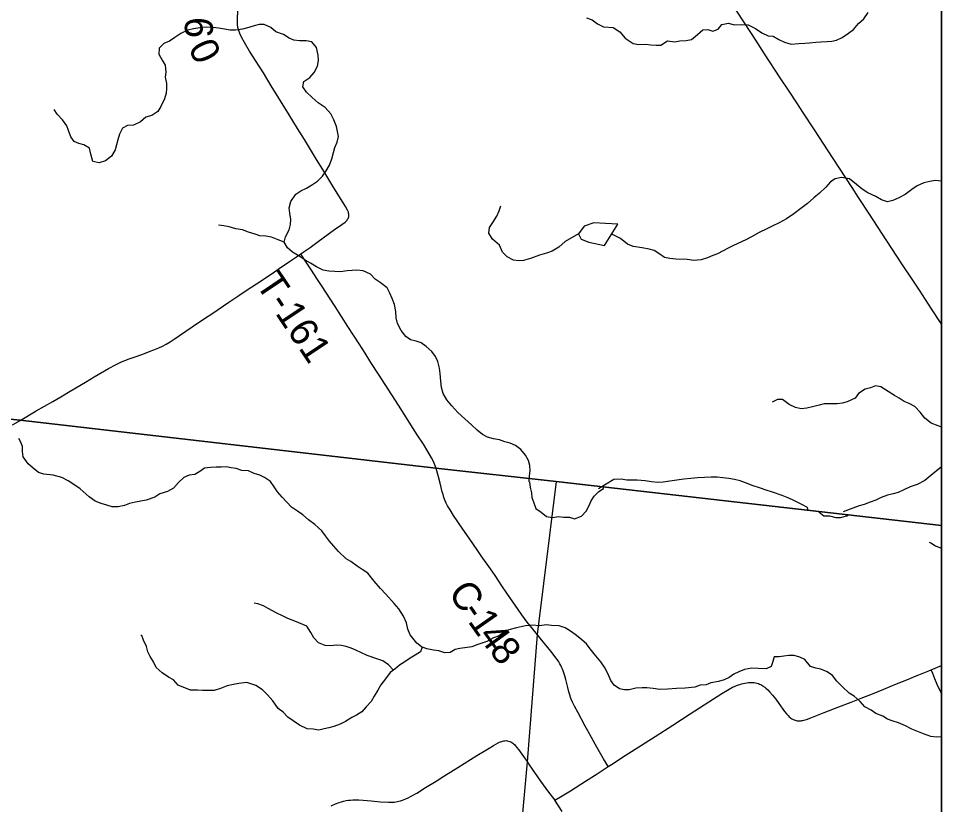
# Model space of a CAD drawing. Extents: x 0 to 1101, y 0 to 440.
# Drawn here: x 483 to 539, y 227.4 to 275.1 of the extents above; entities that cross this region are included whole.
import ezdxf

# ---------------------------------------------------------------- set-up
doc = ezdxf.new("R2010")
doc.units = 0
for name, color, linetype in [('GM_X_City_Street', 7, 'Continuous'), ('GM_X_County_Road', 7, 'Continuous'), ('GM_X_County_Road_Text', 7, 'Continuous'), ('GM_X_Minor_Lake', 7, 'Continuous'), ('GM_X_Minor_River', 7, 'Continuous'), ('GM_X_State_Route', 7, 'Continuous'), ('GM_X_Township', 7, 'Continuous'), ('GM_X_Township_Road', 7, 'Continuous'), ('GM_X_Township_Road_Text', 7, 'Continuous'), ('SH_Cut_Line', 7, 'Continuous'), ('SH_Text', 7, 'Continuous')]:
    doc.layers.add(name, color=color, linetype=linetype)

msp = doc.modelspace()

# ---------------------------------------------------------------- linework, layer by layer
at = {"layer": 'GM_X_City_Street'}
for points in [[(537.361, 235.151), (537.615, 235.256), (538.238, 235.504), (538.38, 235.565), (539, 235.83)], [(539, 234.099), (538.969, 234.167), (538.739, 234.681), (538.602, 235.01), (538.469, 235.336), (538.38, 235.565)]]:
    msp.add_lwpolyline(points, dxfattribs=at)
at = {"layer": 'GM_X_County_Road'}
for points in [[(539, 244.322), (539, 402.783), (536.69, 402.914), (536.426, 402.929), (536.173, 402.942), (535.046, 402.998), (535.011, 403), (510.324, 404.394), (509.979, 404.414), (498.864, 405.041), (457.454, 407.541), (450.104, 407.972), (448.107, 408.104), (447.185, 397.096), (444.709, 367.542), (441.919, 334.219), (439.492, 305.784), (437.233, 279.3), (437.137, 278.176), (435.213, 255.629), (445.064, 254.562), (483.107, 250.705), (508.328, 247.799), (515.616, 246.993)], [(539, 34.901), (539, 244.322), (515.616, 246.993), (514.479, 237.7), (513.87, 229.982), (512.492, 214.814), (511.389, 202.515), (509.862, 188.86), (506.544, 156.214), (505.255, 141.5), (504.934, 139.397), (500.064, 92.877), (495.306, 41.992), (494.967, 38.564), (506.443, 37.784), (519.517, 36.487), (538.022, 35.007)]]:
    msp.add_lwpolyline(points, close=True, dxfattribs=at)
for points in [[(514.485, 237.684), (514.246, 237.985), (513.873, 238.451), (513.543, 238.899), (513.316, 239.218), (512.996, 239.686), (512.636, 240.22), (512.335, 240.668), (512.144, 240.943), (511.916, 241.279), (511.63, 241.691), (511.078, 242.471), (510.866, 242.778), (510.34, 243.547), (509.96, 244.1), (509.396, 244.933), (509.184, 245.263), (509.032, 245.522), (508.956, 245.672), (508.894, 245.809), (508.855, 245.911), (508.818, 246.021), (508.766, 246.192), (508.718, 246.362), (508.579, 246.885), (508.477, 247.282), (508.335, 247.782)], [(518.781, 229.695), (518.648, 229.895), (518.488, 230.156), (518.092, 230.87), (517.767, 231.457), (517.553, 231.85), (517.392, 232.144), (516.954, 232.945), (516.731, 233.355), (516.619, 233.591), (516.538, 233.781), (516.498, 233.889), (516.463, 233.994), (516.395, 234.227), (516.327, 234.499), (516.216, 234.97), (516.175, 235.121), (516.133, 235.254), (516.091, 235.38), (516.046, 235.498), (516.007, 235.595), (515.968, 235.685), (515.906, 235.815), (515.841, 235.931), (515.775, 236.044), (515.694, 236.166), (515.602, 236.295), (515.497, 236.435), (515.299, 236.688), (515.114, 236.914), (514.65, 237.481), (514.485, 237.684)], [(518.781, 229.695), (518.97, 229.813), (519.816, 230.358), (521.622, 231.514), (522.704, 232.211), (523.752, 232.891), (524.878, 233.622), (525.679, 234.134), (526.014, 234.336), (526.225, 234.451), (526.327, 234.504), (526.441, 234.557), (526.563, 234.606), (526.682, 234.651), (526.762, 234.676), (526.86, 234.704), (526.963, 234.729), (527.076, 234.753), (527.185, 234.771), (527.296, 234.784), (527.366, 234.791), (527.441, 234.793), (527.53, 234.791), (527.624, 234.784), (527.714, 234.771), (527.798, 234.751), (527.89, 234.724), (527.956, 234.698), (528.028, 234.665), (528.104, 234.624), (528.157, 234.592), (528.21, 234.555), (528.276, 234.506), (528.341, 234.454), (528.464, 234.342), (528.592, 234.208), (528.748, 234.026), (528.939, 233.774), (529.124, 233.517), (529.48, 233.039), (529.621, 232.862), (529.709, 232.764), (529.767, 232.708), (529.821, 232.661), (529.864, 232.628), (529.916, 232.595), (529.954, 232.573), (529.999, 232.548), (530.061, 232.522), (530.124, 232.5), (530.18, 232.487), (530.245, 232.476), (530.314, 232.471), (530.39, 232.471), (530.455, 232.476), (530.524, 232.484), (530.588, 232.496), (530.654, 232.51), (530.73, 232.529), (530.818, 232.556), (531.066, 232.643), (531.883, 232.963), (532.765, 233.317), (533.512, 233.606), (534.122, 233.84), (534.817, 234.111), (535.507, 234.394), (536.267, 234.704), (536.991, 235.002), (537.361, 235.151)], [(501.98, 227.316), (502.238, 227.422), (502.464, 227.505), (502.6, 227.552), (502.728, 227.588), (502.885, 227.626), (503.036, 227.651), (503.145, 227.662), (503.296, 227.671), (503.423, 227.677), (503.657, 227.673), (503.908, 227.656), (504.403, 227.612), (504.96, 227.554), (505.446, 227.527), (505.58, 227.526), (505.671, 227.53), (505.789, 227.538), (505.897, 227.551), (505.991, 227.566), (506.082, 227.585), (506.188, 227.614), (506.3, 227.648), (506.401, 227.684), (506.51, 227.73), (506.646, 227.795), (506.797, 227.87), (507.169, 228.086), (507.691, 228.413), (508.342, 228.812), (508.816, 229.108), (509.651, 229.636), (510.805, 230.355), (511.351, 230.686), (511.554, 230.809), (511.827, 230.97), (512.1, 231.126), (512.189, 231.17), (512.249, 231.197), (512.32, 231.222), (512.387, 231.242), (512.45, 231.254), (512.509, 231.262), (512.582, 231.264), (512.651, 231.257), (512.737, 231.239), (512.807, 231.217), (512.878, 231.185), (512.936, 231.154), (512.987, 231.12), (513.038, 231.079), (513.092, 231.026), (513.14, 230.975), (513.336, 230.729), (513.636, 230.308), (513.86, 229.99)], [(513.86, 229.99), (513.877, 229.965), (513.992, 229.794), (514.673, 228.806), (514.989, 228.369), (515.16, 228.132), (515.538, 227.65)], [(515.538, 227.65), (515.995, 227.922), (516.491, 228.222), (517.402, 228.805), (518.107, 229.258), (518.781, 229.695)]]:
    msp.add_lwpolyline(points, dxfattribs=at)
at = {"layer": 'GM_X_Minor_Lake'}
for points in [[(519.371, 262.603), (518.622, 262.642), (517.906, 262.692), (517.321, 262.476), (516.981, 262.016), (517.145, 261.693), (517.607, 261.523), (518.558, 261.319)], [(518.558, 261.319), (519.371, 262.603)]]:
    msp.add_lwpolyline(points, dxfattribs=at)
at = {"layer": 'GM_X_Minor_River'}
for points in [[(517.466, 275.131), (517.804, 275.009), (518.14, 274.773), (518.489, 274.583), (519.079, 274.547), (519.483, 274.276), (519.804, 273.904), (520.286, 273.562), (520.637, 273.52), (521.059, 273.534), (521.365, 273.493), (521.694, 273.463), (521.979, 273.479), (522.371, 273.733), (522.825, 273.678), (523.121, 273.728), (523.509, 273.754), (523.829, 273.816), (524.188, 274.127), (524.524, 274.405), (524.82, 274.422), (525.125, 274.324), (525.446, 274.431), (525.668, 274.723), (526.068, 274.805), (526.43, 274.706), (526.851, 274.72), (527.271, 274.699), (527.71, 274.484), (528.102, 274.225), (528.485, 274.045), (528.78, 274.016), (529.14, 273.814), (529.466, 273.647), (529.873, 273.536), (530.351, 273.571), (530.715, 273.586), (531, 273.614), (531.365, 273.652), (531.672, 273.668), (532.06, 273.683), (532.345, 273.722), (532.63, 273.773), (532.975, 273.937), (533.356, 274.203), (533.657, 274.424), (533.972, 274.794), (534.285, 275.062), (534.544, 275.444)], [(499.085, 274.122), (498.623, 274.281), (498.322, 274.55), (497.916, 274.73), (497.597, 274.715), (497.3, 274.653), (496.979, 274.546), (496.59, 274.44), (496.179, 274.381), (495.838, 274.388), (495.498, 274.442), (495.136, 274.507), (494.807, 274.548), (494.398, 274.569), (493.999, 274.521), (493.633, 274.46), (493.29, 274.388), (492.865, 274.169), (492.484, 273.938), (492.172, 273.717), (491.828, 273.565), (491.537, 273.297), (491.529, 272.921), (491.726, 272.562), (491.901, 272.25), (491.937, 271.839), (491.896, 271.52), (491.979, 271.142), (491.995, 270.844), (491.966, 270.56), (491.867, 270.208), (491.652, 269.756), (491.452, 269.441), (491.094, 269.209), (490.739, 269.103), (490.414, 268.825), (489.989, 268.606), (489.624, 268.592), (489.313, 268.427), (489.135, 268.066), (489.025, 267.726), (488.961, 267.419), (488.875, 267.124), (488.65, 266.741), (488.28, 266.441), (487.902, 266.324), (487.517, 266.401), (487.402, 266.86), (487.308, 267.228), (486.971, 267.429), (486.677, 267.493), (486.384, 267.614), (486.174, 267.915), (486.034, 268.284), (485.95, 268.571), (485.685, 268.942), (485.351, 269.28), (485.176, 269.57)], [(513.979, 246.975), (514.005, 247.325), (514.046, 247.643), (514.03, 247.963), (513.946, 248.262), (513.771, 248.585), (513.472, 248.934), (513.159, 249.169), (512.832, 249.313), (512.504, 249.4), (512.177, 249.522), (511.826, 249.587), (511.453, 249.686), (511.16, 249.841), (510.825, 250.099), (510.491, 250.426), (510.09, 250.8), (509.666, 251.175), (509.288, 251.583), (509.001, 251.954), (508.77, 252.325), (508.664, 252.692), (508.628, 253.081), (508.581, 253.55), (508.543, 253.859), (508.449, 254.272), (508.297, 254.583), (508.087, 254.873), (507.742, 255.189), (507.428, 255.413), (507.123, 255.499), (506.795, 255.598), (506.504, 255.798), (506.216, 256.147), (505.998, 256.574), (505.915, 256.919), (505.901, 257.307), (505.819, 257.742), (505.668, 258.088), (505.539, 258.422), (505.364, 258.734), (504.95, 259.074), (504.636, 259.264), (504.37, 259.566), (503.908, 259.782), (503.534, 259.813), (503.249, 259.797), (502.941, 259.769), (502.531, 259.721), (502.19, 259.729), (501.826, 259.76), (501.498, 259.824), (501.093, 260.016), (500.711, 260.241), (500.397, 260.431), (500.027, 260.667), (499.622, 260.904), (499.332, 261.162), (499.124, 261.52), (499.211, 261.838), (499.436, 262.255), (499.5, 262.585), (499.53, 262.892), (499.47, 263.282), (499.42, 263.591), (499.52, 263.988), (499.826, 264.427), (500.126, 264.637), (500.482, 264.8), (500.84, 265.009), (501.151, 265.219), (501.442, 265.521), (501.665, 265.835), (501.867, 266.185), (502.012, 266.581), (502.111, 266.955), (502.197, 267.25), (502.341, 267.59), (502.417, 267.93), (502.356, 268.24), (502.294, 268.538), (502.144, 268.941), (501.947, 269.31), (501.603, 269.695), (501.189, 269.966), (500.82, 270.294), (500.475, 270.621), (500.266, 270.934), (500.307, 271.264), (500.677, 271.507), (500.945, 271.821), (501.136, 272.205), (501.2, 272.546), (501.184, 272.854), (501.093, 273.336), (500.804, 273.673), (500.453, 273.727), (500.055, 273.735), (499.715, 273.766), (499.422, 273.898), (499.085, 274.122)], [(539, 265.222), (538.968, 265.225), (538.605, 265.256), (538.285, 265.194), (537.919, 265.122), (537.517, 264.937), (537.205, 264.715), (536.801, 264.416), (536.409, 264.196), (536.042, 264.044), (535.722, 263.971), (535.349, 264.093), (535.024, 264.283), (534.539, 264.499), (534.18, 264.723), (533.846, 265.016), (533.421, 265.356), (532.934, 265.446), (532.557, 265.363), (532.257, 265.176), (531.988, 264.85), (531.605, 264.494), (531.246, 264.205), (530.863, 263.859), (530.458, 263.548), (530.031, 263.238), (529.592, 262.939), (529.143, 262.698)], [(516.981, 262.016), (516.163, 261.554), (515.792, 261.209), (515.377, 260.978), (515.045, 260.849), (514.61, 260.733), (514.059, 260.517), (513.636, 260.4), (513.34, 260.384), (513.033, 260.425), (512.651, 260.616), (512.362, 260.908), (512.177, 261.323), (511.765, 261.697), (511.546, 262.067), (511.576, 262.397), (511.787, 262.712), (512.023, 263.084), (512.156, 263.423), (512.265, 263.717)], [(529.143, 262.698), (528.729, 262.49), (528.395, 262.315), (527.947, 262.096), (527.475, 261.844), (527.13, 261.657), (526.371, 261.309), (526.061, 261.156), (525.761, 260.991), (525.416, 260.804), (525.129, 260.696), (524.808, 260.566), (524.419, 260.449), (523.974, 260.402), (523.578, 260.468), (522.884, 260.483), (522.521, 260.525), (522.193, 260.589), (521.857, 260.836), (521.565, 261.014), (521.26, 261.089), (520.841, 261.167), (520.285, 261.247), (519.947, 261.403), (519.523, 261.743), (518.991, 262.002)], [(499.124, 261.52), (498.752, 261.666), (498.357, 261.811), (498.017, 261.876), (497.654, 261.896), (497.361, 262.005), (496.965, 262.128), (496.604, 262.261), (496.185, 262.316), (495.778, 262.439), (495.461, 262.515), (495.143, 262.556)], [(539, 250.291), (538.797, 250.359), (538.369, 250.539), (537.977, 250.844), (537.712, 251.192), (537.379, 251.542), (537.042, 251.731), (536.737, 251.841), (536.435, 252.041), (536.143, 252.207), (535.761, 252.444), (535.324, 252.739), (534.984, 252.791), (534.698, 252.684), (534.377, 252.588), (533.962, 252.334), (533.762, 252.042), (533.28, 251.835), (532.971, 251.751), (532.663, 251.712), (532.299, 251.708), (531.89, 251.706), (531.581, 251.632), (531.181, 251.527), (530.838, 251.443), (530.495, 251.405), (530.133, 251.481), (529.762, 251.66), (529.348, 251.977), (529.041, 251.972), (528.73, 251.808)], [(489.429, 245.541), (489.053, 245.461), (488.689, 245.45), (488.37, 245.564), (488.029, 245.655), (487.653, 245.803), (487.289, 246.054), (486.742, 246.545), (486.434, 246.773), (486.013, 247.035), (485.637, 247.229), (485.102, 247.377), (484.545, 247.446), (484.215, 247.537), (483.907, 247.799), (483.588, 248.073), (483.292, 248.484), (483.246, 248.815), (483.257, 249.112), (483.131, 249.42), (483.029, 249.591)], [(524.042, 234.516), (523.439, 234.458), (522.927, 234.424), (522.381, 234.389), (521.903, 234.377), (521.516, 234.434), (521.13, 234.467), (520.845, 234.467), (520.458, 234.455), (520.06, 234.341), (519.776, 234.352), (519.469, 234.409), (519.15, 234.637), (518.945, 234.922), (518.808, 235.207), (518.591, 235.663), (518.329, 236.04), (517.919, 236.542), (517.691, 236.827), (517.463, 237.135), (517.064, 237.477), (516.78, 237.705), (516.495, 237.899), (516.165, 238.115), (515.812, 238.229), (515.345, 238.252), (515.015, 238.286), (514.64, 238.24), (514.173, 238.273), (513.764, 238.239), (513.207, 238.113), (512.752, 237.987), (512.456, 237.838), (512.16, 237.633), (511.819, 237.495), (511.41, 237.278), (510.864, 237.095), (510.511, 236.958), (510.227, 236.912), (509.783, 236.855), (509.487, 236.786), (509.192, 236.614), (508.873, 236.591), (508.509, 236.705), (508.19, 236.762), (507.769, 236.83), (507.462, 236.956), (507.166, 237.172), (506.767, 237.686), (506.63, 238.028), (506.539, 238.405), (506.356, 238.815), (506.083, 239.272), (505.798, 239.58), (505.285, 240.15), (504.966, 240.504), (504.579, 240.949), (504.191, 241.428), (503.861, 241.656), (503.554, 241.85), (503.166, 242.135), (502.882, 242.306), (502.426, 242.74), (502.141, 243.071), (501.879, 243.379), (501.628, 243.687), (501.401, 243.995), (500.979, 244.372), (500.592, 244.657), (500.25, 244.965), (499.931, 245.193), (499.567, 245.432), (499.009, 246.049), (498.724, 246.357), (498.519, 246.676), (498.291, 246.984), (497.938, 247.224), (497.653, 247.372), (497.3, 247.486), (496.959, 247.646), (496.56, 247.657), (496.219, 247.771), (495.9, 247.828), (495.616, 247.873), (495.297, 247.862), (495.001, 247.862), (494.66, 247.85), (494.296, 247.793), (494, 247.599), (493.705, 247.416), (493.363, 247.37), (493.034, 247.233), (492.704, 246.924), (492.408, 246.593), (492.045, 246.387), (491.59, 246.25), (491.271, 246.045), (490.748, 245.862), (490.111, 245.736), (489.747, 245.656), (489.429, 245.541)], [(539, 247.886), (538.355, 247.355), (537.996, 247.055), (537.512, 246.803), (537.1, 246.663), (536.72, 246.478), (536.364, 246.325), (536.067, 246.241), (535.713, 246.168), (535.345, 246.017), (535.024, 245.864), (534.68, 245.746), (534.301, 245.605), (534.004, 245.509), (533.625, 245.38), (533.029, 245.142)], [(514.005, 246.973), (514.039, 246.618), (514.119, 246.31), (514.153, 246.013), (514.267, 245.693), (514.393, 245.362), (514.712, 245.134), (515.042, 244.86), (515.395, 244.815), (515.77, 244.861), (516.089, 244.827), (516.441, 244.827), (516.737, 244.725), (517.169, 244.885), (517.442, 245.182), (517.624, 245.536), (517.737, 245.822), (517.919, 246.107), (518.214, 246.393), (518.499, 246.564), (518.487, 246.621)], [(530.915, 245.224), (530.874, 245.417), (530.571, 245.583), (530.278, 245.726), (529.963, 245.87), (529.636, 246.014), (529.332, 246.146), (528.745, 246.342), (528.361, 246.464), (527.955, 246.598), (527.571, 246.721), (527.109, 246.913), (526.793, 247.034), (526.431, 247.111), (526.102, 247.163), (525.728, 247.206), (525.399, 247.247), (525.035, 247.244), (524.625, 247.23), (524.193, 247.205), (523.783, 247.179), (523.372, 247.131), (522.939, 247.072), (522.516, 247.002), (522.106, 246.954), (521.787, 246.938), (521.401, 246.969), (521.027, 247.023), (520.539, 247.079), (520.243, 247.074), (519.914, 247.081), (519.562, 247.135), (519.13, 247.121), (518.198, 246.539)], [(531.561, 245.152), (531.869, 244.911), (532.21, 244.9), (532.586, 244.798), (532.87, 244.81), (533.257, 244.913), (533.349, 244.959)], [(539, 242.934), (538.925, 242.956), (538.64, 243.07), (538.355, 243.241), (538.264, 243.286)], [(505.755, 235.537), (505.461, 235.87), (505.108, 236.098), (504.8, 236.212), (504.163, 236.44), (503.48, 236.747), (503.195, 236.873), (502.888, 236.987), (502.603, 237.044), (502.319, 237.066), (501.909, 237.009), (501.614, 237.043), (501.204, 237.191), (500.93, 237.511), (500.736, 237.83), (500.497, 238.207), (500.008, 238.412), (499.677, 238.56), (499.336, 238.674), (499.029, 238.834), (498.687, 239.005), (498.163, 239.29), (497.867, 239.449), (497.526, 239.563), (497.31, 239.609)], [(507.491, 236.944), (507.394, 236.647), (507.064, 236.442), (506.769, 236.27), (506.439, 236.053), (506.121, 235.847), (505.837, 235.596), (505.552, 235.39), (505.28, 235.014), (504.996, 234.66), (504.803, 234.328), (504.575, 233.963), (504.405, 233.643), (504.098, 233.323), (503.837, 233.004), (503.507, 232.809), (503.223, 232.661), (502.848, 232.421), (502.518, 232.272), (502.143, 232.124), (501.836, 232.032), (501.551, 231.986), (501.233, 231.906), (500.891, 231.952), (500.527, 231.974), (500.06, 232.214), (499.673, 232.476), (499.354, 232.693), (499.058, 232.989), (498.762, 233.206), (498.432, 233.674), (498.113, 234.039), (497.816, 234.347), (497.395, 234.609), (496.86, 234.803), (496.371, 234.723), (496.041, 234.677), (495.666, 234.585), (495.256, 234.437), (494.881, 234.299), (494.471, 234.311), (494.164, 234.31), (493.868, 234.333), (493.436, 234.333), (492.684, 234.629), (492.411, 234.949), (492.115, 235.12), (491.716, 235.382), (491.352, 235.713), (491.203, 236.055), (490.998, 236.363), (490.861, 236.66), (490.77, 236.968), (490.599, 237.356), (490.485, 237.653), (490.439, 237.653)], [(539, 231.497), (538.699, 231.473), (538.346, 231.519), (537.914, 231.678), (537.504, 231.849), (537.208, 231.962), (536.81, 232.167), (536.389, 232.338), (536.013, 232.475), (535.728, 232.566), (535.432, 232.748), (535.023, 232.919), (534.727, 233.112), (534.34, 233.317), (534.055, 233.648), (533.69, 233.956), (533.406, 234.149), (532.962, 234.548), (532.654, 234.879), (532.392, 235.21), (532.062, 235.438), (531.675, 235.597), (531.367, 235.665), (531.06, 235.768), (530.707, 236.189), (530.4, 236.337), (530.058, 236.428), (529.74, 236.439), (529.433, 236.393), (529.148, 236.359), (528.852, 236.347), (528.762, 236.062), (528.66, 235.765), (528.364, 235.628), (527.875, 235.65), (527.488, 235.672), (527.044, 235.592), (526.703, 235.443), (526.408, 235.306), (526.123, 235.1), (525.816, 234.963), (525.475, 234.86), (524.997, 234.768), (524.713, 234.642), (524.36, 234.63), (524.042, 234.516)]]:
    msp.add_lwpolyline(points, dxfattribs=at)
at = {"layer": 'GM_X_State_Route'}
msp.add_lwpolyline([(539, 256.529), (538.929, 256.64), (538.385, 257.475), (537.655, 258.595), (537.256, 259.203), (536.6, 260.2), (535.386, 262.056), (534.628, 263.208), (533.967, 264.224), (533.572, 264.834), (533.185, 265.427), (532.426, 266.601), (531.824, 267.521), (531.331, 268.267), (530.587, 269.405), (530.222, 269.967), (529.75, 270.683), (529.219, 271.494), (528.265, 272.942), (527.731, 273.773), (527.089, 274.756), (526.5, 275.663)], dxfattribs=at)
at = {"layer": 'GM_X_Township'}
msp.add_lwpolyline([(435.213, 255.629), (445.064, 254.562), (483.107, 250.705), (508.328, 247.799), (515.616, 246.993), (514.479, 237.7), (513.87, 229.982), (512.492, 214.814), (511.389, 202.515), (509.862, 188.86), (506.544, 156.214), (505.255, 141.5), (504.934, 139.397), (500.064, 92.877), (495.306, 41.992), (494.967, 38.564), (486.494, 39.335), (480.73, 40.036), (456.87, 41.812), (429.195, 44.697)], dxfattribs=at)
at = {"layer": 'GM_X_Township_Road'}
for points in [[(500.139, 260.799), (500.285, 260.901), (500.703, 261.2), (501.193, 261.55), (502.183, 262.277), (502.622, 262.594), (502.814, 262.738), (502.906, 262.818), (502.944, 262.859), (502.974, 262.909), (502.998, 262.949), (503.023, 263.002), (503.039, 263.051), (503.048, 263.103), (503.053, 263.158), (503.048, 263.207), (503.036, 263.267), (503.02, 263.328), (502.964, 263.462), (502.846, 263.671), (502.581, 264.099), (502.138, 264.811), (501.825, 265.319), (501.459, 265.926), (501.095, 266.532), (500.662, 267.248), (500.356, 267.737), (499.938, 268.421), (499.427, 269.244), (498.91, 270.086), (498.343, 271.007), (497.862, 271.782), (497.605, 272.193), (497.028, 273.106), (496.712, 273.635), (496.54, 273.946), (496.438, 274.168), (496.367, 274.364), (496.32, 274.547), (496.295, 274.734), (496.288, 274.979), (496.31, 275.614)], [(483.114, 250.688), (484.082, 251.271), (485.086, 251.851), (485.576, 252.132), (486.135, 252.465), (487.073, 253.02), (487.594, 253.336), (488.475, 253.854), (488.927, 254.097), (489.225, 254.238), (489.664, 254.416), (490.027, 254.543), (490.558, 254.728), (490.986, 254.893), (491.216, 254.986), (491.511, 255.106), (491.74, 255.212), (491.97, 255.329), (492.206, 255.466), (492.461, 255.622), (492.781, 255.844), (493.159, 256.104), (493.545, 256.378), (494.293, 256.875), (494.793, 257.215), (495.774, 257.869), (496.378, 258.271), (496.886, 258.616), (497.445, 258.986), (498.386, 259.623), (498.829, 259.917), (499.449, 260.332), (499.881, 260.617), (500.139, 260.799)], [(508.335, 247.782), (508.261, 248.003), (508.181, 248.195), (508.06, 248.43), (507.839, 248.817), (507.567, 249.248), (507.201, 249.828), (506.949, 250.217), (506.401, 251.078), (506.06, 251.621), (505.248, 252.87), (504.849, 253.503), (504.382, 254.222), (504.03, 254.771), (503.67, 255.337), (502.989, 256.407), (502.218, 257.602), (501.379, 258.894), (501.106, 259.32), (500.78, 259.82), (500.3, 260.553), (500.139, 260.799)], [(482.64, 250.421), (483.114, 250.688)], [(515.996, 226.962), (515.538, 227.65)]]:
    msp.add_lwpolyline(points, dxfattribs=at)
at = {"layer": 'SH_Cut_Line'}
for points in [[(435.213, 255.629), (445.064, 254.562), (483.107, 250.705), (508.328, 247.799), (515.616, 246.993), (539, 244.322), (539, 425.107), (131, 425.107)], [(131, 17.107), (539, 17.107), (539, 244.322), (515.616, 246.993), (508.328, 247.799), (483.107, 250.705), (445.064, 254.562), (435.213, 255.629)]]:
    msp.add_lwpolyline(points, dxfattribs=at)
at = {"layer": 'SH_Text'}
msp.add_lwpolyline([(131, 425.107), (539, 425.107), (539, 17.107), (131, 17.107)], close=True, dxfattribs=at)

# ---------------------------------------------------------------- texts
at = {"layer": 'GM_X_County_Road_Text'}
for s, rotation, p in [('C', 304.672, (509.026, 240.242)), ('1', 305.0197, (510.228, 238.506)), ('-', 304.7586, (509.824, 239.088)), ('4', 305.845, (510.846, 237.624)), ('8', 308.2027, (511.507, 236.712))]:
    msp.add_text(s, height=1.705, rotation=rotation, dxfattribs=at).set_placement(p)
at = {"layer": 'GM_X_Township_Road_Text'}
for s, height, rotation, p in [('6', 1.705, 270.2935, (493.095, 275.169)), ('0', 1.705, 295.2977, (493.278, 273.335)), ('T-161', 1.7045, 303.845, (497.349, 258.988))]:
    msp.add_text(s, height=height, rotation=rotation, dxfattribs=at).set_placement(p)

doc.saveas('drawing.dxf')
